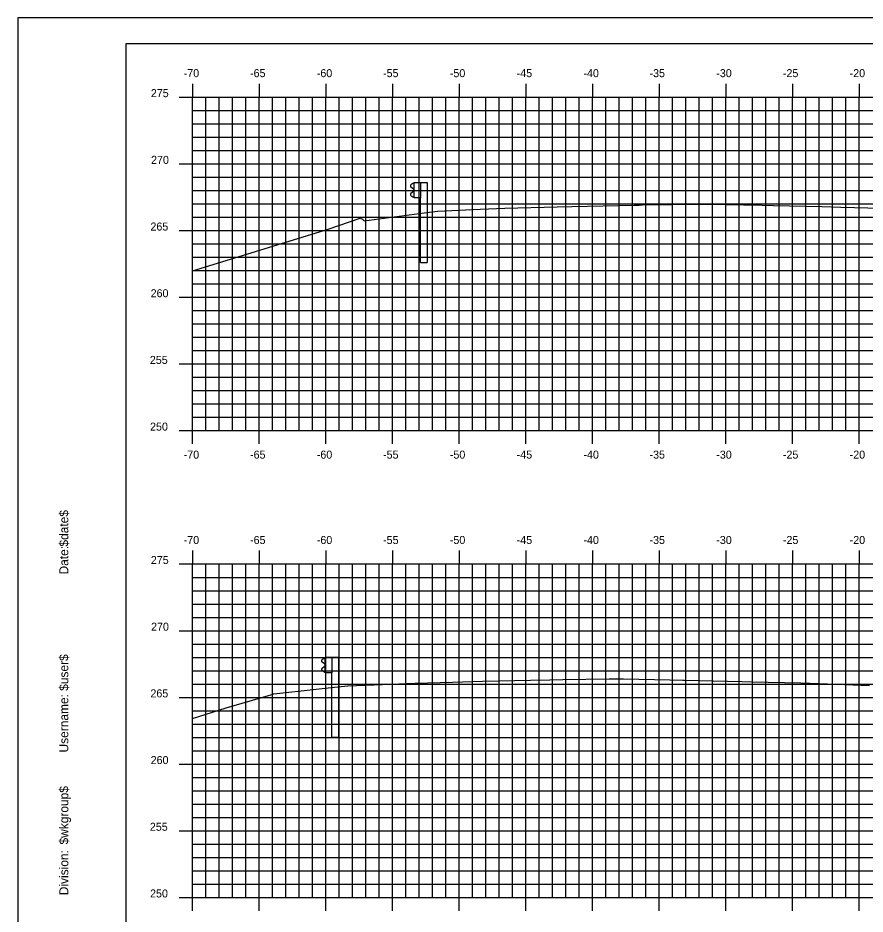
# Model space of a CAD drawing. Extents: x 1168600 to 1177589, y 610178 to 611246.
# Drawn here: x 1176087.3 to 1176150.8, y 610311.6 to 610378.7 of the extents above; entities that cross this region are included whole.
import ezdxf

# ---------------------------------------------------------------- set-up
doc = ezdxf.new("R2010")
doc.units = 0
for name, color, linetype in [('_Construction', 7, 'Continuous'), ('_Station Equation', 7, 'Continuous'), ('D_Slope_Fill', 7, 'Continuous'), ('H_V ANNOTATION', 7, 'Continuous'), ('MAJOR', 7, 'Continuous'), ('MINOR', 7, 'Continuous')]:
    doc.layers.add(name, color=color, linetype=linetype)

msp = doc.modelspace()

# ---------------------------------------------------------------- linework, layer by layer
at = {"layer": '_Construction'}
for p, q in [((1176255.385, 610376.801), (1176095.385, 610376.801)), ((1176095.385, 610376.801), (1176095.385, 610271.801))]:
    msp.add_line(p, q, dxfattribs=at)
msp.add_lwpolyline([(1176087.292, 610268.742), (1176257.292, 610268.742), (1176257.292, 610378.742), (1176087.292, 610378.742)], close=True, dxfattribs=at)
at = {"layer": '_Station Equation'}
for points in [[(1176100.385, 610359.779), (1176110.568, 610362.905), (1176112.963, 610363.734), (1176113.129, 610363.656), (1176113.269, 610363.54), (1176117.774, 610364.121), (1176118.768, 610364.266), (1176121.974, 610364.4), (1176123.808, 610364.476), (1176127.749, 610364.583), (1176128.848, 610364.615), (1176133.522, 610364.707), (1176133.888, 610364.715), (1176134.137, 610364.719), (1176136.405, 610364.756), (1176138.094, 610364.783), (1176138.281, 610364.786), (1176138.889, 610364.779), (1176138.928, 610364.779), (1176143.118, 610364.695), (1176143.968, 610364.678), (1176147.592, 610364.598), (1176149.008, 610364.563), (1176152.066, 610364.48)], [(1176100.385, 610326.224), (1176102.902, 610327.008), (1176106.085, 610327.938), (1176106.255, 610327.993), (1176106.265, 610327.992), (1176106.474, 610328.074), (1176106.492, 610328.079), (1176109.667, 610328.426), (1176110.776, 610328.536), (1176112.047, 610328.664), (1176114.02, 610328.745), (1176117.094, 610328.872), (1176119.882, 610328.953), (1176122.142, 610329.019), (1176125.742, 610329.09), (1176127.19, 610329.118), (1176128.165, 610329.134), (1176131.628, 610329.197), (1176131.705, 610329.196), (1176132.238, 610329.189), (1176132.718, 610329.18), (1176136.193, 610329.113), (1176137.153, 610329.094), (1176137.285, 610329.091), (1176141.587, 610328.995), (1176142.333, 610328.978), (1176146.022, 610328.882), (1176147.381, 610328.848), (1176151.17, 610328.694)]]:
    msp.add_lwpolyline(points, dxfattribs=at)
at = {"layer": 'D_Slope_Fill'}
for p, q in [((1176116.907, 610366.318), (1176116.764, 610366.218)), ((1176116.764, 610366.075), (1176116.959, 610365.938)), ((1176117.006, 610366.339), (1176116.924, 610366.324)), ((1176116.993, 610365.874), (1176116.993, 610365.783)), ((1176117.006, 610366.412), (1176117.495, 610366.412)), ((1176117.006, 610365.245), (1176117.006, 610366.412)), ((1176117.495, 610366.412), (1176117.987, 610366.412)), ((1176117.495, 610366.412), (1176117.495, 610365.245)), ((1176117.987, 610366.412), (1176117.987, 610360.412)), ((1176116.959, 610365.719), (1176116.764, 610365.582)), ((1176116.764, 610365.439), (1176116.907, 610365.339)), ((1176116.924, 610365.332), (1176117.006, 610365.318)), ((1176117.495, 610365.245), (1176117.006, 610365.245)), ((1176117.495, 610360.412), (1176117.495, 610365.245)), ((1176117.495, 610360.412), (1176117.987, 610360.412)), ((1176110.245, 610330.712), (1176110.102, 610330.612)), ((1176110.102, 610330.469), (1176110.297, 610330.333)), ((1176110.344, 610330.733), (1176110.262, 610330.719)), ((1176110.331, 610330.268), (1176110.331, 610330.177)), ((1176110.344, 610330.806), (1176110.834, 610330.806)), ((1176110.344, 610329.64), (1176110.344, 610330.806)), ((1176110.834, 610330.806), (1176111.325, 610330.806)), ((1176110.834, 610330.806), (1176110.834, 610329.64)), ((1176111.325, 610330.806), (1176111.325, 610324.806)), ((1176110.297, 610330.113), (1176110.102, 610329.977)), ((1176110.102, 610329.834), (1176110.245, 610329.734)), ((1176110.262, 610329.727), (1176110.344, 610329.712)), ((1176110.834, 610329.64), (1176110.344, 610329.64)), ((1176110.834, 610324.806), (1176110.834, 610329.64)), ((1176110.834, 610324.806), (1176111.325, 610324.806))]:
    msp.add_line(p, q, dxfattribs=at)
for centre, major_axis, start_param, end_param in [((1176116.814, 610366.146), (-0.0877, 0), 5.323254, 7.243116), ((1176116.931, 610366.284), (-0.0417, 0), 4.886922, 5.323254), ((1176116.914, 610365.874), (0.0789, 0), 0, 0.959931), ((1176116.814, 610365.511), (-0.0877, 0), 5.323254, 7.243116), ((1176116.931, 610365.373), (-0.0417, 0), 0.959931, 1.396263), ((1176116.914, 610365.783), (0.0789, 0), 5.323254, 6.283185), ((1176110.152, 610330.54), (-0.0877, 0), 5.323254, 7.243116), ((1176110.269, 610330.678), (-0.0417, 0), 4.886922, 5.323254), ((1176110.252, 610330.268), (0.0789, 0), 0, 0.959931), ((1176110.152, 610329.905), (-0.0877, 0), 5.323254, 7.243116), ((1176110.269, 610329.768), (-0.0417, 0), 0.959931, 1.396263), ((1176110.252, 610330.177), (0.0789, 0), 5.323254, 6.283185)]:
    msp.add_ellipse(centre, major_axis=major_axis, ratio=0.995501, start_param=start_param, end_param=end_param, dxfattribs=at)
at = {"layer": 'MAJOR'}
for p, q in [((1176100.385, 610373.803), (1176100.385, 610372.801)), ((1176105.385, 610373.803), (1176105.385, 610372.801)), ((1176110.385, 610373.803), (1176110.385, 610372.801)), ((1176115.385, 610373.803), (1176115.385, 610372.801)), ((1176120.385, 610373.803), (1176120.385, 610372.801)), ((1176125.385, 610373.803), (1176125.385, 610372.801)), ((1176130.385, 610373.803), (1176130.385, 610372.801)), ((1176135.385, 610373.803), (1176135.385, 610372.801)), ((1176140.385, 610373.803), (1176140.385, 610372.801)), ((1176145.385, 610373.803), (1176145.385, 610372.801)), ((1176150.385, 610373.803), (1176150.385, 610372.801)), ((1176099.383, 610372.801), (1176100.385, 610372.801)), ((1176100.385, 610372.801), (1176240.385, 610372.801)), ((1176100.385, 610347.801), (1176100.385, 610372.801)), ((1176100.385, 610347.801), (1176100.385, 610372.801)), ((1176100.385, 610372.801), (1176240.385, 610372.801)), ((1176105.385, 610347.801), (1176105.385, 610372.801)), ((1176110.385, 610347.801), (1176110.385, 610372.801)), ((1176115.385, 610347.801), (1176115.385, 610372.801)), ((1176120.385, 610347.801), (1176120.385, 610372.801)), ((1176125.385, 610347.801), (1176125.385, 610372.801)), ((1176130.385, 610347.801), (1176130.385, 610372.801)), ((1176135.385, 610347.801), (1176135.385, 610372.801)), ((1176140.385, 610347.801), (1176140.385, 610372.801)), ((1176145.385, 610347.801), (1176145.385, 610372.801)), ((1176150.385, 610347.801), (1176150.385, 610372.801)), ((1176099.383, 610367.801), (1176100.385, 610367.801)), ((1176100.385, 610367.801), (1176240.385, 610367.801)), ((1176099.383, 610362.801), (1176100.385, 610362.801)), ((1176100.385, 610362.801), (1176240.385, 610362.801)), ((1176099.383, 610357.801), (1176100.385, 610357.801)), ((1176100.385, 610357.801), (1176240.385, 610357.801)), ((1176099.383, 610352.801), (1176100.385, 610352.801)), ((1176100.385, 610352.801), (1176240.385, 610352.801)), ((1176099.383, 610347.801), (1176100.385, 610347.801)), ((1176100.385, 610347.801), (1176240.385, 610347.801)), ((1176100.385, 610347.801), (1176240.385, 610347.801)), ((1176100.385, 610346.799), (1176100.385, 610347.801)), ((1176105.385, 610346.799), (1176105.385, 610347.801)), ((1176110.385, 610346.799), (1176110.385, 610347.801)), ((1176115.385, 610346.799), (1176115.385, 610347.801)), ((1176120.385, 610346.799), (1176120.385, 610347.801)), ((1176125.385, 610346.799), (1176125.385, 610347.801)), ((1176130.385, 610346.799), (1176130.385, 610347.801)), ((1176135.385, 610346.799), (1176135.385, 610347.801)), ((1176140.385, 610346.799), (1176140.385, 610347.801)), ((1176145.385, 610346.799), (1176145.385, 610347.801)), ((1176150.385, 610346.799), (1176150.385, 610347.801)), ((1176100.385, 610338.803), (1176100.385, 610337.801)), ((1176105.385, 610338.803), (1176105.385, 610337.801)), ((1176110.385, 610338.803), (1176110.385, 610337.801)), ((1176115.385, 610338.803), (1176115.385, 610337.801)), ((1176120.385, 610338.803), (1176120.385, 610337.801)), ((1176125.385, 610338.803), (1176125.385, 610337.801)), ((1176130.385, 610338.803), (1176130.385, 610337.801)), ((1176135.385, 610338.803), (1176135.385, 610337.801)), ((1176140.385, 610338.803), (1176140.385, 610337.801)), ((1176145.385, 610338.803), (1176145.385, 610337.801)), ((1176150.385, 610338.803), (1176150.385, 610337.801)), ((1176099.383, 610337.801), (1176100.385, 610337.801)), ((1176100.385, 610337.801), (1176240.385, 610337.801)), ((1176100.385, 610312.801), (1176100.385, 610337.801)), ((1176100.385, 610312.801), (1176100.385, 610337.801)), ((1176100.385, 610337.801), (1176240.385, 610337.801)), ((1176105.385, 610312.801), (1176105.385, 610337.801)), ((1176110.385, 610312.801), (1176110.385, 610337.801)), ((1176115.385, 610312.801), (1176115.385, 610337.801)), ((1176120.385, 610312.801), (1176120.385, 610337.801)), ((1176125.385, 610312.801), (1176125.385, 610337.801)), ((1176130.385, 610312.801), (1176130.385, 610337.801)), ((1176135.385, 610312.801), (1176135.385, 610337.801)), ((1176140.385, 610312.801), (1176140.385, 610337.801)), ((1176145.385, 610312.801), (1176145.385, 610337.801)), ((1176150.385, 610312.801), (1176150.385, 610337.801)), ((1176099.383, 610332.801), (1176100.385, 610332.801)), ((1176100.385, 610332.801), (1176240.385, 610332.801)), ((1176099.383, 610327.801), (1176100.385, 610327.801)), ((1176100.385, 610327.801), (1176240.385, 610327.801)), ((1176099.383, 610322.801), (1176100.385, 610322.801)), ((1176100.385, 610322.801), (1176240.385, 610322.801)), ((1176099.383, 610317.801), (1176100.385, 610317.801)), ((1176100.385, 610317.801), (1176240.385, 610317.801)), ((1176099.383, 610312.801), (1176100.385, 610312.801)), ((1176100.385, 610312.801), (1176240.385, 610312.801)), ((1176100.385, 610312.801), (1176240.385, 610312.801)), ((1176100.385, 610311.799), (1176100.385, 610312.801)), ((1176105.385, 610311.799), (1176105.385, 610312.801)), ((1176110.385, 610311.799), (1176110.385, 610312.801)), ((1176115.385, 610311.799), (1176115.385, 610312.801)), ((1176120.385, 610311.799), (1176120.385, 610312.801)), ((1176125.385, 610311.799), (1176125.385, 610312.801)), ((1176130.385, 610311.799), (1176130.385, 610312.801)), ((1176135.385, 610311.799), (1176135.385, 610312.801)), ((1176140.385, 610311.799), (1176140.385, 610312.801)), ((1176145.385, 610311.799), (1176145.385, 610312.801)), ((1176150.385, 610311.799), (1176150.385, 610312.801))]:
    msp.add_line(p, q, dxfattribs=at)
at = {"layer": 'MINOR'}
for p, q in [((1176101.385, 610347.801), (1176101.385, 610372.801)), ((1176102.385, 610347.801), (1176102.385, 610372.801)), ((1176103.385, 610347.801), (1176103.385, 610372.801)), ((1176104.385, 610347.801), (1176104.385, 610372.801)), ((1176106.385, 610347.801), (1176106.385, 610372.801)), ((1176107.385, 610347.801), (1176107.385, 610372.801)), ((1176108.385, 610347.801), (1176108.385, 610372.801)), ((1176109.385, 610347.801), (1176109.385, 610372.801)), ((1176111.385, 610347.801), (1176111.385, 610372.801)), ((1176112.385, 610347.801), (1176112.385, 610372.801)), ((1176113.385, 610347.801), (1176113.385, 610372.801)), ((1176114.385, 610347.801), (1176114.385, 610372.801)), ((1176116.385, 610347.801), (1176116.385, 610372.801)), ((1176117.385, 610347.801), (1176117.385, 610372.801)), ((1176118.385, 610347.801), (1176118.385, 610372.801)), ((1176119.385, 610347.801), (1176119.385, 610372.801)), ((1176121.385, 610347.801), (1176121.385, 610372.801)), ((1176122.385, 610347.801), (1176122.385, 610372.801)), ((1176123.385, 610347.801), (1176123.385, 610372.801)), ((1176124.385, 610347.801), (1176124.385, 610372.801)), ((1176126.385, 610347.801), (1176126.385, 610372.801)), ((1176127.385, 610347.801), (1176127.385, 610372.801)), ((1176128.385, 610347.801), (1176128.385, 610372.801)), ((1176129.385, 610347.801), (1176129.385, 610372.801)), ((1176131.385, 610347.801), (1176131.385, 610372.801)), ((1176132.385, 610347.801), (1176132.385, 610372.801)), ((1176133.385, 610347.801), (1176133.385, 610372.801)), ((1176134.385, 610347.801), (1176134.385, 610372.801)), ((1176136.385, 610347.801), (1176136.385, 610372.801)), ((1176137.385, 610347.801), (1176137.385, 610372.801)), ((1176138.385, 610347.801), (1176138.385, 610372.801)), ((1176139.385, 610347.801), (1176139.385, 610372.801)), ((1176141.385, 610347.801), (1176141.385, 610372.801)), ((1176142.385, 610347.801), (1176142.385, 610372.801)), ((1176143.385, 610347.801), (1176143.385, 610372.801)), ((1176144.385, 610347.801), (1176144.385, 610372.801)), ((1176146.385, 610347.801), (1176146.385, 610372.801)), ((1176147.385, 610347.801), (1176147.385, 610372.801)), ((1176148.385, 610347.801), (1176148.385, 610372.801)), ((1176149.385, 610347.801), (1176149.385, 610372.801)), ((1176100.385, 610371.801), (1176240.385, 610371.801)), ((1176100.385, 610371.801), (1176101.387, 610371.801)), ((1176100.385, 610370.801), (1176240.385, 610370.801)), ((1176100.385, 610370.801), (1176101.387, 610370.801)), ((1176100.385, 610369.801), (1176240.385, 610369.801)), ((1176100.385, 610369.801), (1176101.387, 610369.801)), ((1176100.385, 610368.801), (1176240.385, 610368.801)), ((1176100.385, 610368.801), (1176101.387, 610368.801)), ((1176100.385, 610366.801), (1176240.385, 610366.801)), ((1176100.385, 610366.801), (1176101.387, 610366.801)), ((1176100.385, 610365.801), (1176240.385, 610365.801)), ((1176100.385, 610365.801), (1176101.387, 610365.801)), ((1176100.385, 610364.801), (1176240.385, 610364.801)), ((1176100.385, 610364.801), (1176101.387, 610364.801)), ((1176100.385, 610363.801), (1176240.385, 610363.801)), ((1176100.385, 610363.801), (1176101.387, 610363.801)), ((1176100.385, 610361.801), (1176240.385, 610361.801)), ((1176100.385, 610361.801), (1176101.387, 610361.801)), ((1176100.385, 610360.801), (1176240.385, 610360.801)), ((1176100.385, 610360.801), (1176101.387, 610360.801)), ((1176100.385, 610359.801), (1176240.385, 610359.801)), ((1176100.385, 610359.801), (1176101.387, 610359.801)), ((1176100.385, 610358.801), (1176240.385, 610358.801)), ((1176100.385, 610358.801), (1176101.387, 610358.801)), ((1176100.385, 610356.801), (1176240.385, 610356.801)), ((1176100.385, 610356.801), (1176101.387, 610356.801)), ((1176100.385, 610355.801), (1176240.385, 610355.801)), ((1176100.385, 610355.801), (1176101.387, 610355.801)), ((1176100.385, 610354.801), (1176240.385, 610354.801)), ((1176100.385, 610354.801), (1176101.387, 610354.801)), ((1176100.385, 610353.801), (1176240.385, 610353.801)), ((1176100.385, 610353.801), (1176101.387, 610353.801)), ((1176100.385, 610351.801), (1176240.385, 610351.801)), ((1176100.385, 610351.801), (1176101.387, 610351.801)), ((1176100.385, 610350.801), (1176240.385, 610350.801)), ((1176100.385, 610350.801), (1176101.387, 610350.801)), ((1176100.385, 610349.801), (1176240.385, 610349.801)), ((1176100.385, 610349.801), (1176101.387, 610349.801)), ((1176100.385, 610348.801), (1176240.385, 610348.801)), ((1176100.385, 610348.801), (1176101.387, 610348.801)), ((1176101.385, 610312.801), (1176101.385, 610337.801)), ((1176102.385, 610312.801), (1176102.385, 610337.801)), ((1176103.385, 610312.801), (1176103.385, 610337.801)), ((1176104.385, 610312.801), (1176104.385, 610337.801)), ((1176106.385, 610312.801), (1176106.385, 610337.801)), ((1176107.385, 610312.801), (1176107.385, 610337.801)), ((1176108.385, 610312.801), (1176108.385, 610337.801)), ((1176109.385, 610312.801), (1176109.385, 610337.801)), ((1176111.385, 610312.801), (1176111.385, 610337.801)), ((1176112.385, 610312.801), (1176112.385, 610337.801)), ((1176113.385, 610312.801), (1176113.385, 610337.801)), ((1176114.385, 610312.801), (1176114.385, 610337.801)), ((1176116.385, 610312.801), (1176116.385, 610337.801)), ((1176117.385, 610312.801), (1176117.385, 610337.801)), ((1176118.385, 610312.801), (1176118.385, 610337.801)), ((1176119.385, 610312.801), (1176119.385, 610337.801)), ((1176121.385, 610312.801), (1176121.385, 610337.801)), ((1176122.385, 610312.801), (1176122.385, 610337.801)), ((1176123.385, 610312.801), (1176123.385, 610337.801)), ((1176124.385, 610312.801), (1176124.385, 610337.801)), ((1176126.385, 610312.801), (1176126.385, 610337.801)), ((1176127.385, 610312.801), (1176127.385, 610337.801)), ((1176128.385, 610312.801), (1176128.385, 610337.801)), ((1176129.385, 610312.801), (1176129.385, 610337.801)), ((1176131.385, 610312.801), (1176131.385, 610337.801)), ((1176132.385, 610312.801), (1176132.385, 610337.801)), ((1176133.385, 610312.801), (1176133.385, 610337.801)), ((1176134.385, 610312.801), (1176134.385, 610337.801)), ((1176136.385, 610312.801), (1176136.385, 610337.801)), ((1176137.385, 610312.801), (1176137.385, 610337.801)), ((1176138.385, 610312.801), (1176138.385, 610337.801)), ((1176139.385, 610312.801), (1176139.385, 610337.801)), ((1176141.385, 610312.801), (1176141.385, 610337.801)), ((1176142.385, 610312.801), (1176142.385, 610337.801)), ((1176143.385, 610312.801), (1176143.385, 610337.801)), ((1176144.385, 610312.801), (1176144.385, 610337.801)), ((1176146.385, 610312.801), (1176146.385, 610337.801)), ((1176147.385, 610312.801), (1176147.385, 610337.801)), ((1176148.385, 610312.801), (1176148.385, 610337.801)), ((1176149.385, 610312.801), (1176149.385, 610337.801)), ((1176100.385, 610336.801), (1176240.385, 610336.801)), ((1176100.385, 610336.801), (1176101.387, 610336.801)), ((1176100.385, 610335.801), (1176240.385, 610335.801)), ((1176100.385, 610335.801), (1176101.387, 610335.801)), ((1176100.385, 610334.801), (1176240.385, 610334.801)), ((1176100.385, 610334.801), (1176101.387, 610334.801)), ((1176100.385, 610333.801), (1176240.385, 610333.801)), ((1176100.385, 610333.801), (1176101.387, 610333.801)), ((1176100.385, 610331.801), (1176240.385, 610331.801)), ((1176100.385, 610331.801), (1176101.387, 610331.801)), ((1176100.385, 610330.801), (1176240.385, 610330.801)), ((1176100.385, 610330.801), (1176101.387, 610330.801)), ((1176100.385, 610329.801), (1176240.385, 610329.801)), ((1176100.385, 610329.801), (1176101.387, 610329.801)), ((1176100.385, 610328.801), (1176240.385, 610328.801)), ((1176100.385, 610328.801), (1176101.387, 610328.801)), ((1176100.385, 610326.801), (1176240.385, 610326.801)), ((1176100.385, 610326.801), (1176101.387, 610326.801)), ((1176100.385, 610325.801), (1176240.385, 610325.801)), ((1176100.385, 610325.801), (1176101.387, 610325.801)), ((1176100.385, 610324.801), (1176240.385, 610324.801)), ((1176100.385, 610324.801), (1176101.387, 610324.801)), ((1176100.385, 610323.801), (1176240.385, 610323.801)), ((1176100.385, 610323.801), (1176101.387, 610323.801)), ((1176100.385, 610321.801), (1176240.385, 610321.801)), ((1176100.385, 610321.801), (1176101.387, 610321.801)), ((1176100.385, 610320.801), (1176240.385, 610320.801)), ((1176100.385, 610320.801), (1176101.387, 610320.801)), ((1176100.385, 610319.801), (1176240.385, 610319.801)), ((1176100.385, 610319.801), (1176101.387, 610319.801)), ((1176100.385, 610318.801), (1176240.385, 610318.801)), ((1176100.385, 610318.801), (1176101.387, 610318.801)), ((1176100.385, 610316.801), (1176240.385, 610316.801)), ((1176100.385, 610316.801), (1176101.387, 610316.801)), ((1176100.385, 610315.801), (1176240.385, 610315.801)), ((1176100.385, 610315.801), (1176101.387, 610315.801)), ((1176100.385, 610314.801), (1176240.385, 610314.801)), ((1176100.385, 610314.801), (1176101.387, 610314.801)), ((1176100.385, 610313.801), (1176240.385, 610313.801)), ((1176100.385, 610313.801), (1176101.387, 610313.801))]:
    msp.add_line(p, q, dxfattribs=at)

# ---------------------------------------------------------------- texts
at = {"layer": '_Construction'}
for s, p in [('$date$', (1176091.07, 610339.106)), ('Date:', (1176091.07, 610337.018)), ('$user$', (1176091.07, 610328.293)), ('Username:', (1176091.07, 610323.669)), ('$wkgroup$', (1176091.07, 610316.771)), ('Division:', (1176091.07, 610312.967))]:
    msp.add_text(s, height=0.6696, rotation=90, dxfattribs=at).set_placement(p)
at = {"layer": 'H_V ANNOTATION'}
for s, p in [('-70', (1176099.726, 610374.301)), ('-65', (1176104.702, 610374.301)), ('-60', (1176109.71, 610374.301)), ('-55', (1176114.681, 610374.301)), ('-50', (1176119.689, 610374.301)), ('-45', (1176124.702, 610374.301)), ('-40', (1176129.71, 610374.301)), ('-35', (1176134.665, 610374.301)), ('-30', (1176139.673, 610374.301)), ('-25', (1176144.67, 610374.301)), ('-20', (1176149.678, 610374.301)), ('275', (1176097.263, 610372.801)), ('270', (1176097.279, 610367.801)), ('265', (1176097.231, 610362.801)), ('260', (1176097.247, 610357.801)), ('255', (1176097.188, 610352.801)), ('250', (1176097.204, 610347.801)), ('-70', (1176099.726, 610345.701)), ('-65', (1176104.702, 610345.701)), ('-60', (1176109.71, 610345.701)), ('-55', (1176114.681, 610345.701)), ('-50', (1176119.689, 610345.701)), ('-45', (1176124.702, 610345.701)), ('-40', (1176129.71, 610345.701)), ('-35', (1176134.665, 610345.701)), ('-30', (1176139.673, 610345.701)), ('-25', (1176144.67, 610345.701)), ('-20', (1176149.678, 610345.701)), ('-70', (1176099.726, 610339.301)), ('-65', (1176104.702, 610339.301)), ('-60', (1176109.71, 610339.301)), ('-55', (1176114.681, 610339.301)), ('-50', (1176119.689, 610339.301)), ('-45', (1176124.702, 610339.301)), ('-40', (1176129.71, 610339.301)), ('-35', (1176134.665, 610339.301)), ('-30', (1176139.673, 610339.301)), ('-25', (1176144.67, 610339.301)), ('-20', (1176149.678, 610339.301)), ('275', (1176097.263, 610337.801)), ('270', (1176097.279, 610332.801)), ('265', (1176097.231, 610327.801)), ('260', (1176097.247, 610322.801)), ('255', (1176097.188, 610317.801)), ('250', (1176097.204, 610312.801))]:
    msp.add_text(s, height=0.6, dxfattribs=at).set_placement(p)

doc.saveas('drawing.dxf')
